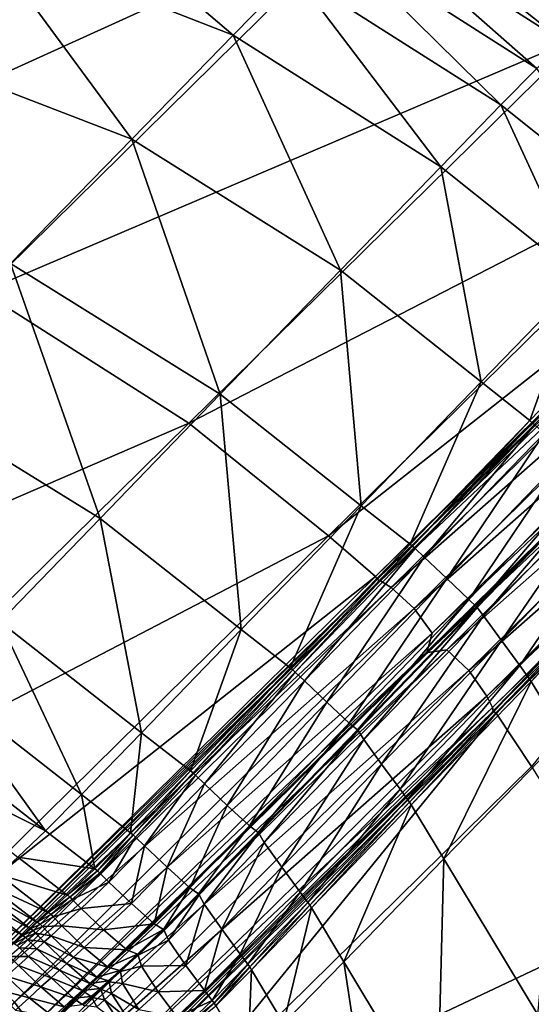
# Model space of a CAD drawing. Header units: millimetres. Extents: x 2387 to 13955, y -4964 to 364.
# Tile 851 of 1056: x 3756 to 3785, y 234 to 289. Entities that reach past the tile are written whole.
import ezdxf

# ---------------------------------------------------------------- set-up
doc = ezdxf.new("R2010")
doc.units = ezdxf.units.MM
doc.header["$MEASUREMENT"] = 0
doc.layers.add('Predefinito', color=7, linetype='Continuous', true_color=0x000000)

# ---------------------------------------------------------------- blocks, each defined once
blk = doc.blocks.new('Blocco 09')
at = {"layer": 'Predefinito'}
for points in [[(271.333, 20.107, 600.211), (290.529, 42.93, 715.807), (350.041, 33.515, 715.808)], [(350.041, 33.515, 715.808), (328.101, 11.911, 600.213), (271.333, 20.107, 600.211)], [(328.101, 11.911, 600.213), (350.041, 33.515, 715.808), (363.791, 28.111, 715.808)], [(345.361, 29.751, 768.132), (341.891, 26.255, 768.714), (355.837, 20.814, 768.714)], [(355.837, 20.814, 768.714), (359.226, 24.289, 768.132), (345.361, 29.751, 768.132)], [(363.852, 28.743, 765.788), (362.781, 27.779, 766.586), (374.326, 20.437, 766.582)], [(374.326, 20.437, 766.582), (375.401, 21.412, 765.782), (363.852, 28.743, 765.788)], [(363.852, 28.743, 765.788), (375.401, 21.412, 765.782), (376.009, 21.957, 765.292)], [(363.791, 28.111, 715.808), (341.849, 6.508, 600.213), (328.101, 11.911, 600.213)], [(341.849, 6.508, 600.213), (363.791, 28.111, 715.808), (375.303, 20.774, 715.808)], [(382.254, 27.646, 756.787), (375.303, 20.774, 715.808), (363.791, 28.111, 715.808)], [(362.781, 27.779, 766.586), (361.245, 26.32, 767.448), (372.785, 18.968, 767.447)], [(372.785, 18.968, 767.447), (374.326, 20.437, 766.582), (362.781, 27.779, 766.586)], [(341.891, 26.255, 768.714), (336.109, 20.43, 769.271), (350.188, 15.022, 769.271)], [(350.188, 15.022, 769.271), (355.837, 20.814, 768.714), (341.891, 26.255, 768.714)], [(361.245, 26.32, 767.448), (359.226, 24.289, 768.132), (370.78, 16.94, 768.132)], [(370.78, 16.94, 768.132), (372.785, 18.968, 767.447), (361.245, 26.32, 767.448)], [(359.226, 24.289, 768.132), (355.837, 20.814, 768.714), (367.424, 13.477, 768.714)], [(367.424, 13.477, 768.714), (370.78, 16.94, 768.132), (359.226, 24.289, 768.132)], [(343.409, 8.071, 769.542), (350.188, 15.022, 769.271), (336.109, 20.43, 769.271)], [(375.303, 20.774, 715.808), (353.361, -0.829, 600.213), (341.849, 6.508, 600.213)], [(355.837, 20.814, 768.714), (350.188, 15.022, 769.271), (361.831, 7.707, 769.271)], [(353.361, -0.829, 600.213), (375.303, 20.774, 715.808), (383.106, 14.486, 715.803)], [(361.831, 7.707, 769.271), (367.424, 13.477, 768.714), (355.837, 20.814, 768.714)], [(372.785, 18.968, 767.447), (370.78, 16.94, 768.132), (378.613, 10.687, 768.089)], [(370.78, 16.94, 768.132), (367.424, 13.477, 768.714), (375.265, 7.233, 768.671)], [(375.265, 7.233, 768.671), (378.613, 10.687, 768.089), (370.78, 16.94, 768.132)], [(350.188, 15.022, 769.271), (343.409, 8.071, 769.542), (355.119, 0.783, 769.543)], [(355.119, 0.783, 769.543), (361.831, 7.707, 769.271), (350.188, 15.022, 769.271)], [(383.106, 14.486, 715.803), (361.165, -7.118, 600.215), (353.361, -0.829, 600.213)], [(361.165, -7.118, 600.215), (383.106, 14.486, 715.803), (385.729, 12.227, 715.789)], [(367.424, 13.477, 768.714), (361.831, 7.707, 769.271), (369.685, 1.476, 769.227)], [(369.685, 1.476, 769.227), (375.265, 7.233, 768.671), (367.424, 13.477, 768.714)], [(385.729, 12.227, 715.789), (363.787, -9.377, 600.223), (361.165, -7.118, 600.215)], [(363.787, -9.377, 600.223), (385.729, 12.227, 715.789), (385.815, 12.043, 715.78)], [(385.815, 12.043, 715.78), (363.872, -9.561, 600.228), (363.787, -9.377, 600.223)], [(363.872, -9.561, 600.228), (385.815, 12.043, 715.78), (386.008, 11.984, 715.789)], [(386.008, 11.984, 715.789), (364.065, -9.62, 600.223), (363.872, -9.561, 600.228)], [(364.065, -9.62, 600.223), (386.008, 11.984, 715.789), (386.602, 11.596, 715.803)], [(386.602, 11.596, 715.803), (364.66, -10.007, 600.215), (364.065, -9.62, 600.223)], [(364.66, -10.007, 600.215), (386.602, 11.596, 715.803), (387.89, 10.43, 715.808)], [(387.89, 10.43, 715.808), (365.948, -11.173, 600.213), (364.66, -10.007, 600.215)], [(365.948, -11.173, 600.213), (387.89, 10.43, 715.808), (388.889, 9.053, 715.774)], [(388.889, 9.053, 715.774), (366.946, -12.552, 600.231), (365.948, -11.173, 600.213)], [(366.946, -12.552, 600.231), (388.889, 9.053, 715.774), (388.615, 8.031, 715.673)], [(343.409, 8.071, 769.542), (336.631, 1.12, 769.271), (348.407, -6.142, 769.271)], [(348.407, -6.142, 769.271), (355.119, 0.783, 769.543), (343.409, 8.071, 769.542)], [(361.831, 7.707, 769.271), (355.119, 0.783, 769.543), (362.99, -5.433, 769.499)], [(362.99, -5.433, 769.499), (369.685, 1.476, 769.227), (361.831, 7.707, 769.271)], [(388.654, 7.986, 715.673), (366.706, -13.623, 600.287), (366.218, -14.014, 600.324)], [(366.218, -14.014, 600.324), (388.169, 7.598, 715.606), (388.654, 7.986, 715.673)], [(388.615, 8.031, 715.673), (366.667, -13.578, 600.287), (366.946, -12.552, 600.231)], [(366.667, -13.578, 600.287), (388.615, 8.031, 715.673), (388.169, 7.598, 715.606)], [(366.706, -13.623, 600.287), (388.654, 7.986, 715.673), (389.702, 8.132, 715.774)], [(389.702, 8.132, 715.774), (367.759, -13.473, 600.231), (366.706, -13.623, 600.287)], [(367.759, -13.473, 600.231), (389.702, 8.132, 715.774), (390.945, 6.97, 715.808)], [(388.169, 7.598, 715.606), (366.218, -14.014, 600.324), (366.667, -13.578, 600.287)], [(375.265, 7.233, 768.671), (369.685, 1.476, 769.227), (372.398, -0.682, 769.096)], [(372.398, -0.682, 769.096), (377.971, 5.068, 768.54), (375.265, 7.233, 768.671)], [(390.945, 6.97, 715.808), (369.003, -14.633, 600.213), (367.759, -13.473, 600.231)], [(369.003, -14.633, 600.213), (390.945, 6.97, 715.808), (391.942, 5.547, 715.803)], [(319.534, -15.453, 483.867), (341.849, 6.508, 600.213), (353.361, -0.829, 600.213)], [(391.942, 5.547, 715.803), (370, -16.056, 600.215), (369.003, -14.633, 600.213)], [(370, -16.056, 600.215), (391.942, 5.547, 715.803), (392.253, 4.909, 715.789)], [(377.971, 5.068, 768.54), (372.398, -0.682, 769.096), (372.539, -0.803, 769.009)], [(392.253, 4.909, 715.789), (370.31, -16.694, 600.223), (370, -16.056, 600.215)], [(370.31, -16.694, 600.223), (392.253, 4.909, 715.789), (392.289, 4.71, 715.78)], [(392.289, 4.71, 715.78), (370.345, -16.894, 600.228), (370.31, -16.694, 600.223)], [(370.517, -17.001, 600.223), (370.345, -16.894, 600.228), (392.289, 4.71, 715.78)], [(392.289, 4.71, 715.78), (392.46, 4.602, 715.789), (370.517, -17.001, 600.223)], [(372.497, -19.985, 600.215), (370.517, -17.001, 600.223), (392.46, 4.602, 715.789)], [(342.814, -11.912, 768.714), (348.407, -6.142, 769.271), (336.631, 1.12, 769.271)], [(369.685, 1.476, 769.227), (362.99, -5.433, 769.499), (365.711, -7.582, 769.368)], [(365.711, -7.582, 769.368), (372.398, -0.682, 769.096), (369.685, 1.476, 769.227)], [(355.119, 0.783, 769.543), (348.407, -6.142, 769.271), (356.294, -12.342, 769.227)], [(356.294, -12.342, 769.227), (362.99, -5.433, 769.499), (355.119, 0.783, 769.543)], [(353.361, -0.829, 600.213), (331.046, -22.79, 483.867), (319.534, -15.453, 483.867)], [(331.046, -22.79, 483.867), (353.361, -0.829, 600.213), (361.165, -7.118, 600.215)], [(372.398, -0.682, 769.096), (365.711, -7.582, 769.368), (365.854, -7.7, 769.281)], [(365.854, -7.7, 769.281), (372.539, -0.803, 769.009), (372.398, -0.682, 769.096)], [(372.539, -0.803, 769.009), (365.854, -7.7, 769.281), (365.992, -7.825, 769.368)], [(365.992, -7.825, 769.368), (372.679, -0.925, 769.096), (372.539, -0.803, 769.009)], [(372.679, -0.925, 769.096), (365.992, -7.825, 769.368), (366.503, -8.308, 769.499)], [(366.503, -8.308, 769.499), (373.192, -1.405, 769.227), (372.679, -0.925, 769.096)], [(373.192, -1.405, 769.227), (366.503, -8.308, 769.499), (367.765, -9.501, 769.543)], [(367.765, -9.501, 769.543), (374.455, -2.599, 769.271), (373.192, -1.405, 769.227)], [(374.455, -2.599, 769.271), (367.765, -9.501, 769.543), (369, -10.668, 769.226)], [(369, -10.668, 769.226), (375.679, -3.775, 768.954), (374.455, -2.599, 769.271)], [(375.679, -3.775, 768.954), (369, -10.668, 769.226), (369.426, -11.07, 768.278)], [(369.426, -11.07, 768.278), (376.079, -4.202, 768.006), (375.679, -3.775, 768.954)], [(376.079, -4.202, 768.006), (369.426, -11.07, 768.278), (369.447, -11.092, 767.645)], [(369.447, -11.092, 767.645), (376.082, -4.239, 767.373), (376.079, -4.202, 768.006)], [(376.082, -4.239, 767.373), (369.447, -11.092, 767.645), (369.466, -11.115, 768.278)], [(369.466, -11.115, 768.278), (376.119, -4.247, 768.006), (376.082, -4.239, 767.373)], [(376.119, -4.247, 768.006), (369.466, -11.115, 768.278), (369.812, -11.588, 769.226)], [(369.812, -11.588, 769.226), (376.492, -4.696, 768.954), (376.119, -4.247, 768.006)], [(376.492, -4.696, 768.954), (369.812, -11.588, 769.226), (370.817, -12.956, 769.543)], [(370.817, -12.956, 769.543), (377.507, -6.056, 769.271), (376.492, -4.696, 768.954)], [(362.99, -5.433, 769.499), (356.294, -12.342, 769.227), (359.023, -14.482, 769.096)], [(359.023, -14.482, 769.096), (365.711, -7.582, 769.368), (362.99, -5.433, 769.499)], [(348.407, -6.142, 769.271), (342.814, -11.912, 768.714), (350.714, -18.099, 768.671)], [(350.714, -18.099, 768.671), (356.294, -12.342, 769.227), (348.407, -6.142, 769.271)], [(377.507, -6.056, 769.271), (370.817, -12.956, 769.543), (371.845, -14.356, 769.499)], [(371.845, -14.356, 769.499), (378.534, -7.456, 769.227), (377.507, -6.056, 769.271)], [(361.165, -7.118, 600.215), (338.85, -29.078, 483.876), (331.046, -22.79, 483.867)], [(338.85, -29.078, 483.876), (361.165, -7.118, 600.215), (363.787, -9.377, 600.223)], [(365.711, -7.582, 769.368), (359.023, -14.482, 769.096), (359.169, -14.598, 769.009)], [(359.169, -14.598, 769.009), (365.854, -7.7, 769.281), (365.711, -7.582, 769.368)], [(378.534, -7.456, 769.227), (371.845, -14.356, 769.499), (372.261, -14.923, 769.368)], [(372.261, -14.923, 769.368), (378.947, -8.026, 769.096), (378.534, -7.456, 769.227)], [(365.854, -7.7, 769.281), (359.169, -14.598, 769.009), (359.305, -14.724, 769.096)], [(359.305, -14.724, 769.096), (365.992, -7.825, 769.368), (365.854, -7.7, 769.281)], [(365.992, -7.825, 769.368), (359.305, -14.724, 769.096), (359.813, -15.21, 769.227)], [(359.813, -15.21, 769.227), (366.503, -8.308, 769.499), (365.992, -7.825, 769.368)], [(378.947, -8.026, 769.096), (372.261, -14.923, 769.368), (372.368, -15.076, 769.281)], [(372.368, -15.076, 769.281), (379.052, -8.181, 769.009), (378.947, -8.026, 769.096)], [(379.052, -8.181, 769.009), (372.368, -15.076, 769.281), (372.47, -15.236, 769.368)], [(372.47, -15.236, 769.368), (379.156, -8.339, 769.096), (379.052, -8.181, 769.009)], [(366.503, -8.308, 769.499), (359.813, -15.21, 769.227), (361.076, -16.403, 769.271)], [(361.076, -16.403, 769.271), (367.765, -9.501, 769.543), (366.503, -8.308, 769.499)], [(379.156, -8.339, 769.096), (372.47, -15.236, 769.368), (374.297, -18.252, 769.499)], [(363.787, -9.377, 600.223), (341.474, -31.335, 483.904), (338.85, -29.078, 483.876)], [(341.474, -31.335, 483.904), (363.787, -9.377, 600.223), (363.872, -9.561, 600.228)], [(363.872, -9.561, 600.228), (341.56, -31.517, 483.923), (341.474, -31.335, 483.904)], [(341.56, -31.517, 483.923), (363.872, -9.561, 600.228), (364.065, -9.62, 600.223)], [(364.065, -9.62, 600.223), (341.752, -31.578, 483.904), (341.56, -31.517, 483.923)], [(341.752, -31.578, 483.904), (364.065, -9.62, 600.223), (364.66, -10.007, 600.215)], [(367.765, -9.501, 769.543), (361.076, -16.403, 769.271), (362.32, -17.56, 768.954)], [(362.32, -17.56, 768.954), (369, -10.668, 769.226), (367.765, -9.501, 769.543)], [(364.66, -10.007, 600.215), (342.345, -31.967, 483.876), (341.752, -31.578, 483.904)], [(342.345, -31.967, 483.876), (364.66, -10.007, 600.215), (365.948, -11.173, 600.213)], [(369, -10.668, 769.226), (362.32, -17.56, 768.954), (362.773, -17.939, 768.006)], [(362.773, -17.939, 768.006), (369.426, -11.07, 768.278), (369, -10.668, 769.226)], [(365.948, -11.173, 600.213), (343.633, -33.134, 483.867), (342.345, -31.967, 483.876)], [(343.633, -33.134, 483.867), (365.948, -11.173, 600.213), (366.946, -12.552, 600.231)], [(369.426, -11.07, 768.278), (362.773, -17.939, 768.006), (362.811, -17.945, 767.373)], [(362.811, -17.945, 767.373), (369.447, -11.092, 767.645), (369.426, -11.07, 768.278)], [(369.447, -11.092, 767.645), (362.811, -17.945, 767.373), (362.813, -17.984, 768.006)], [(362.813, -17.984, 768.006), (369.466, -11.115, 768.278), (369.447, -11.092, 767.645)], [(369.466, -11.115, 768.278), (362.813, -17.984, 768.006), (363.133, -18.479, 768.954)], [(363.133, -18.479, 768.954), (369.812, -11.588, 769.226), (369.466, -11.115, 768.278)], [(342.814, -11.912, 768.714), (339.458, -15.374, 768.132), (347.366, -21.553, 768.089)], [(347.366, -21.553, 768.089), (350.714, -18.099, 768.671), (342.814, -11.912, 768.714)], [(369.812, -11.588, 769.226), (363.133, -18.479, 768.954), (364.127, -19.856, 769.271)], [(364.127, -19.856, 769.271), (370.817, -12.956, 769.543), (369.812, -11.588, 769.226)], [(366.946, -12.552, 600.231), (344.636, -34.508, 483.935), (343.633, -33.134, 483.867)], [(344.636, -34.508, 483.935), (366.946, -12.552, 600.231), (366.667, -13.578, 600.287)], [(356.294, -12.342, 769.227), (350.714, -18.099, 768.671), (353.451, -20.232, 768.54)], [(353.451, -20.232, 768.54), (359.023, -14.482, 769.096), (356.294, -12.342, 769.227)], [(370.817, -12.956, 769.543), (364.127, -19.856, 769.271), (365.155, -21.255, 769.227)], [(365.155, -21.255, 769.227), (371.845, -14.356, 769.499), (370.817, -12.956, 769.543)], [(366.706, -13.623, 600.287), (344.413, -35.564, 484.141), (343.936, -35.945, 484.279)], [(343.936, -35.945, 484.279), (366.218, -14.014, 600.324), (366.706, -13.623, 600.287)], [(366.667, -13.578, 600.287), (344.373, -35.519, 484.141), (344.636, -34.508, 483.935)], [(344.373, -35.519, 484.141), (366.667, -13.578, 600.287), (366.218, -14.014, 600.324)], [(344.413, -35.564, 484.141), (366.706, -13.623, 600.287), (367.759, -13.473, 600.231)], [(367.759, -13.473, 600.231), (345.449, -35.429, 483.935), (344.413, -35.564, 484.141)], [(345.449, -35.429, 483.935), (367.759, -13.473, 600.231), (369.003, -14.633, 600.213)], [(366.218, -14.014, 600.324), (343.936, -35.945, 484.279), (344.373, -35.519, 484.141)], [(369.003, -14.633, 600.213), (346.688, -36.594, 483.867), (345.449, -35.429, 483.935)], [(346.688, -36.594, 483.867), (369.003, -14.633, 600.213), (370, -16.056, 600.215)], [(359.023, -14.482, 769.096), (353.451, -20.232, 768.54), (353.599, -20.345, 768.453)], [(353.599, -20.345, 768.453), (359.169, -14.598, 769.009), (359.023, -14.482, 769.096)], [(359.169, -14.598, 769.009), (353.599, -20.345, 768.453), (353.733, -20.474, 768.54)], [(353.733, -20.474, 768.54), (359.305, -14.724, 769.096), (359.169, -14.598, 769.009)], [(359.305, -14.724, 769.096), (353.733, -20.474, 768.54), (354.238, -20.962, 768.671)], [(354.238, -20.962, 768.671), (359.813, -15.21, 769.227), (359.305, -14.724, 769.096)], [(371.845, -14.356, 769.499), (365.155, -21.255, 769.227), (365.575, -21.819, 769.096)], [(365.575, -21.819, 769.096), (372.261, -14.923, 769.368), (371.845, -14.356, 769.499)], [(339.458, -15.374, 768.132), (337.454, -17.402, 767.447), (345.365, -23.578, 767.404)], [(345.365, -23.578, 767.404), (347.366, -21.553, 768.089), (339.458, -15.374, 768.132)], [(359.813, -15.21, 769.227), (354.238, -20.962, 768.671), (355.501, -22.154, 768.714)], [(355.501, -22.154, 768.714), (361.076, -16.403, 769.271), (359.813, -15.21, 769.227)], [(372.261, -14.923, 769.368), (365.575, -21.819, 769.096), (365.685, -21.971, 769.009)], [(365.685, -21.971, 769.009), (372.368, -15.076, 769.281), (372.261, -14.923, 769.368)], [(372.368, -15.076, 769.281), (365.685, -21.971, 769.009), (365.783, -22.133, 769.096)], [(365.783, -22.133, 769.096), (372.47, -15.236, 769.368), (372.368, -15.076, 769.281)], [(372.47, -15.236, 769.368), (365.783, -22.133, 769.096), (367.594, -25.142, 769.227)], [(367.594, -25.142, 769.227), (374.297, -18.252, 769.499), (372.47, -15.236, 769.368)], [(370, -16.056, 600.215), (347.685, -38.017, 483.876), (346.688, -36.594, 483.867)], [(347.685, -38.017, 483.876), (370, -16.056, 600.215), (370.31, -16.694, 600.223)], [(361.076, -16.403, 769.271), (355.501, -22.154, 768.714), (356.754, -23.303, 768.398)], [(356.754, -23.303, 768.398), (362.32, -17.56, 768.954), (361.076, -16.403, 769.271)], [(370.31, -16.694, 600.223), (347.998, -38.653, 483.904), (347.685, -38.017, 483.876)], [(347.998, -38.653, 483.904), (370.31, -16.694, 600.223), (370.345, -16.894, 600.228)], [(370.345, -16.894, 600.228), (348.035, -38.851, 483.923), (347.998, -38.653, 483.904)], [(348.205, -38.96, 483.904), (348.035, -38.851, 483.923), (370.345, -16.894, 600.228)], [(370.345, -16.894, 600.228), (370.517, -17.001, 600.223), (348.205, -38.96, 483.904)], [(350.183, -41.946, 483.876), (348.205, -38.96, 483.904), (370.517, -17.001, 600.223)], [(370.517, -17.001, 600.223), (372.497, -19.985, 600.215), (350.183, -41.946, 483.876)], [(345.365, -23.578, 767.404), (337.454, -17.402, 767.447), (335.915, -18.869, 766.583)], [(362.32, -17.56, 768.954), (356.754, -23.303, 768.398), (357.229, -23.662, 767.449)], [(357.229, -23.662, 767.449), (362.773, -17.939, 768.006), (362.32, -17.56, 768.954)], [(350.714, -18.099, 768.671), (347.366, -21.553, 768.089), (350.107, -23.681, 767.958)], [(350.107, -23.681, 767.958), (353.451, -20.232, 768.54), (350.714, -18.099, 768.671)], [(362.773, -17.939, 768.006), (357.229, -23.662, 767.449), (357.282, -23.655, 766.817)], [(357.269, -23.707, 767.449), (362.813, -17.984, 768.006), (362.811, -17.945, 767.373)], [(362.811, -17.945, 767.373), (357.282, -23.655, 766.817), (357.269, -23.707, 767.449)], [(362.813, -17.984, 768.006), (357.269, -23.707, 767.449), (357.566, -24.223, 768.398)], [(357.282, -23.655, 766.817), (362.811, -17.945, 767.373), (362.773, -17.939, 768.006)], [(357.566, -24.223, 768.398), (363.133, -18.479, 768.954), (362.813, -17.984, 768.006)], [(363.133, -18.479, 768.954), (357.566, -24.223, 768.398), (358.552, -25.606, 768.714)], [(358.552, -25.606, 768.714), (364.127, -19.856, 769.271), (363.133, -18.479, 768.954)], [(374.297, -18.252, 769.499), (367.594, -25.142, 769.227), (372.841, -33.838, 769.271)], [(335.915, -18.869, 766.583), (343.823, -25.046, 766.538), (345.365, -23.578, 767.404)], [(353.451, -20.232, 768.54), (350.107, -23.681, 767.958), (350.256, -23.794, 767.871)], [(350.183, -41.946, 483.876), (372.497, -19.985, 600.215), (377.958, -28.815, 600.213)], [(350.256, -23.794, 767.871), (353.599, -20.345, 768.453), (353.451, -20.232, 768.54)], [(364.127, -19.856, 769.271), (358.552, -25.606, 768.714), (359.58, -27.004, 768.671)], [(359.58, -27.004, 768.671), (365.155, -21.255, 769.227), (364.127, -19.856, 769.271)], [(353.599, -20.345, 768.453), (350.256, -23.794, 767.871), (350.389, -23.923, 767.958)], [(350.389, -23.923, 767.958), (353.733, -20.474, 768.54), (353.599, -20.345, 768.453)], [(353.733, -20.474, 768.54), (350.389, -23.923, 767.958), (350.894, -24.413, 768.089)], [(350.894, -24.413, 768.089), (354.238, -20.962, 768.671), (353.733, -20.474, 768.54)], [(354.238, -20.962, 768.671), (350.894, -24.413, 768.089), (352.157, -25.605, 768.132)], [(352.157, -25.605, 768.132), (355.501, -22.154, 768.714), (354.238, -20.962, 768.671)], [(365.155, -21.255, 769.227), (359.58, -27.004, 768.671), (360.003, -27.567, 768.54)], [(360.003, -27.567, 768.54), (365.575, -21.819, 769.096), (365.155, -21.255, 769.227)], [(347.366, -21.553, 768.089), (345.365, -23.578, 767.404), (348.11, -25.701, 767.274)], [(348.11, -25.701, 767.274), (350.107, -23.681, 767.958), (347.366, -21.553, 768.089)], [(365.575, -21.819, 769.096), (360.003, -27.567, 768.54), (360.115, -27.717, 768.453)], [(360.115, -27.717, 768.453), (365.685, -21.971, 769.009), (365.575, -21.819, 769.096)], [(365.685, -21.971, 769.009), (360.115, -27.717, 768.453), (360.211, -27.88, 768.54)], [(360.211, -27.88, 768.54), (365.783, -22.133, 769.096), (365.685, -21.971, 769.009)], [(355.501, -22.154, 768.714), (352.157, -25.605, 768.132), (353.414, -26.75, 767.816)], [(353.414, -26.75, 767.816), (356.754, -23.303, 768.398), (355.501, -22.154, 768.714)], [(365.783, -22.133, 769.096), (360.211, -27.88, 768.54), (362.008, -30.884, 768.671)], [(362.008, -30.884, 768.671), (367.594, -25.142, 769.227), (365.783, -22.133, 769.096)], [(348.11, -25.701, 767.274), (345.365, -23.578, 767.404), (343.823, -25.046, 766.538)], [(356.754, -23.303, 768.398), (353.414, -26.75, 767.816), (353.902, -27.096, 766.867)], [(353.902, -27.096, 766.867), (357.229, -23.662, 767.449), (356.754, -23.303, 768.398)], [(350.107, -23.681, 767.958), (348.11, -25.701, 767.274), (348.261, -25.81, 767.188)], [(348.261, -25.81, 767.188), (350.256, -23.794, 767.871), (350.107, -23.681, 767.958)], [(350.256, -23.794, 767.871), (348.261, -25.81, 767.188), (348.392, -25.943, 767.274)], [(348.392, -25.943, 767.274), (350.389, -23.923, 767.958), (350.256, -23.794, 767.871)], [(350.389, -23.923, 767.958), (348.392, -25.943, 767.274), (348.893, -26.437, 767.403)], [(348.893, -26.437, 767.403), (350.894, -24.413, 768.089), (350.389, -23.923, 767.958)], [(357.229, -23.662, 767.449), (353.902, -27.096, 766.867), (353.964, -27.082, 766.235)], [(353.942, -27.141, 766.867), (357.269, -23.707, 767.449), (357.282, -23.655, 766.817)], [(357.282, -23.655, 766.817), (353.964, -27.082, 766.235), (353.942, -27.141, 766.867)], [(357.269, -23.707, 767.449), (353.942, -27.141, 766.867), (354.226, -27.668, 767.816)], [(353.964, -27.082, 766.235), (357.282, -23.655, 766.817), (357.229, -23.662, 767.449)], [(354.226, -27.668, 767.816), (357.566, -24.223, 768.398), (357.269, -23.707, 767.449)], [(350.894, -24.413, 768.089), (348.893, -26.437, 767.403), (350.154, -27.63, 767.446)], [(350.154, -27.63, 767.446), (352.157, -25.605, 768.132), (350.894, -24.413, 768.089)], [(357.566, -24.223, 768.398), (354.226, -27.668, 767.816), (355.208, -29.056, 768.132)], [(355.208, -29.056, 768.132), (358.552, -25.606, 768.714), (357.566, -24.223, 768.398)], [(346.575, -27.16, 766.411), (343.823, -25.046, 766.538), (342.748, -26.021, 765.738)], [(343.823, -25.046, 766.538), (346.575, -27.16, 766.411), (348.11, -25.701, 767.274)], [(367.594, -25.142, 769.227), (362.008, -30.884, 768.671), (367.223, -39.555, 768.714)], [(367.223, -39.555, 768.714), (372.841, -33.838, 769.271), (367.594, -25.142, 769.227)], [(348.261, -25.81, 767.188), (348.11, -25.701, 767.274), (346.575, -27.16, 766.411)], [(346.575, -27.16, 766.411), (346.734, -27.262, 766.328), (348.261, -25.81, 767.188)], [(348.392, -25.943, 767.274), (348.261, -25.81, 767.188), (346.734, -27.262, 766.328)], [(352.157, -25.605, 768.132), (350.154, -27.63, 767.446), (351.422, -28.765, 767.133)], [(351.422, -28.765, 767.133), (353.414, -26.75, 767.816), (352.157, -25.605, 768.132)], [(358.552, -25.606, 768.714), (355.208, -29.056, 768.132), (356.235, -30.454, 768.089)], [(356.235, -30.454, 768.089), (359.58, -27.004, 768.671), (358.552, -25.606, 768.714)], [(345.506, -28.129, 765.613), (342.748, -26.021, 765.738), (342.145, -26.568, 765.248)], [(342.748, -26.021, 765.738), (345.506, -28.129, 765.613), (346.575, -27.16, 766.411)], [(346.734, -27.262, 766.328), (346.858, -27.402, 766.411), (348.392, -25.943, 767.274)], [(348.893, -26.437, 767.403), (348.392, -25.943, 767.274), (346.858, -27.402, 766.411)], [(344.517, -29.035, 764.899), (341.763, -26.916, 765.027), (341.347, -27.297, 765.032)], [(344.904, -28.679, 765.123), (342.145, -26.568, 765.248), (341.763, -26.916, 765.027)], [(341.763, -26.916, 765.027), (344.517, -29.035, 764.899), (344.904, -28.679, 765.123)], [(342.145, -26.568, 765.248), (344.904, -28.679, 765.123), (345.506, -28.129, 765.613)], [(346.858, -27.402, 766.411), (347.349, -27.908, 766.537), (348.893, -26.437, 767.403)], [(350.154, -27.63, 767.446), (348.893, -26.437, 767.403), (347.349, -27.908, 766.537)], [(353.414, -26.75, 767.816), (351.422, -28.765, 767.133), (351.943, -29.083, 766.193)], [(351.943, -29.083, 766.193), (353.902, -27.096, 766.867), (353.414, -26.75, 767.816)], [(344.096, -29.421, 764.903), (341.347, -27.297, 765.032), (340.873, -27.73, 765.08)], [(341.347, -27.297, 765.032), (344.096, -29.421, 764.903), (344.517, -29.035, 764.899)], [(346.734, -27.262, 766.328), (346.575, -27.16, 766.411), (345.506, -28.129, 765.613)], [(345.506, -28.129, 765.613), (345.669, -28.225, 765.531), (346.734, -27.262, 766.328)], [(346.858, -27.402, 766.411), (346.734, -27.262, 766.328), (345.669, -28.225, 765.531)], [(345.669, -28.225, 765.531), (345.788, -28.371, 765.613), (346.858, -27.402, 766.411)], [(347.349, -27.908, 766.537), (346.858, -27.402, 766.411), (345.788, -28.371, 765.613)], [(353.902, -27.096, 766.867), (351.943, -29.083, 766.193), (352.027, -29.049, 765.567)], [(351.983, -29.128, 766.193), (353.942, -27.141, 766.867), (353.964, -27.082, 766.235)], [(353.964, -27.082, 766.235), (352.027, -29.049, 765.567), (351.983, -29.128, 766.193)], [(353.942, -27.141, 766.867), (351.983, -29.128, 766.193), (352.235, -29.684, 767.133)], [(352.027, -29.049, 765.567), (353.964, -27.082, 766.235), (353.902, -27.096, 766.867)], [(352.235, -29.684, 767.133), (354.226, -27.668, 767.816), (353.942, -27.141, 766.867)], [(359.58, -27.004, 768.671), (356.235, -30.454, 768.089), (356.66, -31.015, 767.958)], [(356.66, -31.015, 767.958), (360.003, -27.567, 768.54), (359.58, -27.004, 768.671)], [(340.873, -27.73, 765.08), (343.621, -29.854, 764.953), (344.096, -29.421, 764.903)], [(345.788, -28.371, 765.613), (346.272, -28.885, 765.736), (347.349, -27.908, 766.537)], [(348.607, -29.105, 766.579), (347.349, -27.908, 766.537), (346.272, -28.885, 765.736)], [(347.349, -27.908, 766.537), (348.607, -29.105, 766.579), (350.154, -27.63, 767.446)], [(351.422, -28.765, 767.133), (350.154, -27.63, 767.446), (348.607, -29.105, 766.579)], [(354.226, -27.668, 767.816), (352.235, -29.684, 767.133), (353.205, -31.081, 767.446)], [(353.205, -31.081, 767.446), (355.208, -29.056, 768.132), (354.226, -27.668, 767.816)], [(360.003, -27.567, 768.54), (356.66, -31.015, 767.958), (356.774, -31.165, 767.871)], [(356.774, -31.165, 767.871), (360.115, -27.717, 768.453), (360.003, -27.567, 768.54)], [(360.115, -27.717, 768.453), (356.774, -31.165, 767.871), (356.868, -31.329, 767.958)], [(356.868, -31.329, 767.958), (360.211, -27.88, 768.54), (360.115, -27.717, 768.453)], [(360.211, -27.88, 768.54), (356.868, -31.329, 767.958), (358.657, -34.328, 768.089)], [(358.657, -34.328, 768.089), (362.008, -30.884, 768.671), (360.211, -27.88, 768.54)], [(345.669, -28.225, 765.531), (345.506, -28.129, 765.613), (344.904, -28.679, 765.123)], [(344.904, -28.679, 765.123), (345.064, -28.778, 765.039), (345.669, -28.225, 765.531)], [(345.788, -28.371, 765.613), (345.669, -28.225, 765.531), (345.064, -28.778, 765.039)], [(345.064, -28.778, 765.039), (345.186, -28.921, 765.123), (345.788, -28.371, 765.613)], [(346.272, -28.885, 765.736), (345.788, -28.371, 765.613), (345.186, -28.921, 765.123)], [(344.673, -29.14, 764.814), (344.517, -29.035, 764.899), (344.096, -29.421, 764.903)], [(345.064, -28.778, 765.039), (344.904, -28.679, 765.123), (344.517, -29.035, 764.899)], [(344.517, -29.035, 764.899), (344.673, -29.14, 764.814), (345.064, -28.778, 765.039)], [(345.186, -28.921, 765.123), (345.064, -28.778, 765.039), (344.673, -29.14, 764.814)], [(344.673, -29.14, 764.814), (344.8, -29.277, 764.899), (345.186, -28.921, 765.123)], [(345.672, -29.432, 765.247), (345.186, -28.921, 765.123), (344.8, -29.277, 764.899)], [(345.186, -28.921, 765.123), (345.672, -29.432, 765.247), (346.272, -28.885, 765.736)], [(347.527, -30.086, 765.777), (346.272, -28.885, 765.736), (345.672, -29.432, 765.247)], [(346.272, -28.885, 765.736), (347.527, -30.086, 765.777), (348.607, -29.105, 766.579)], [(349.901, -30.217, 766.274), (348.607, -29.105, 766.579), (347.527, -30.086, 765.777)], [(348.607, -29.105, 766.579), (349.901, -30.217, 766.274), (351.422, -28.765, 767.133)], [(351.943, -29.083, 766.193), (351.422, -28.765, 767.133), (349.901, -30.217, 766.274)], [(349.901, -30.217, 766.274), (350.502, -30.465, 765.36), (351.943, -29.083, 766.193)], [(377.958, -28.815, 600.213), (355.643, -50.776, 483.867), (350.183, -41.946, 483.876)], [(350.502, -30.465, 765.36), (350.639, -30.384, 764.751), (352.027, -29.049, 765.567)], [(352.027, -29.049, 765.567), (351.943, -29.083, 766.193), (350.502, -30.465, 765.36)], [(351.983, -29.128, 766.193), (352.027, -29.049, 765.567), (350.639, -30.384, 764.751)], [(355.208, -29.056, 768.132), (353.205, -31.081, 767.446), (354.235, -32.478, 767.403)], [(354.235, -32.478, 767.403), (356.235, -30.454, 768.089), (355.208, -29.056, 768.132)], [(355.643, -50.776, 483.867), (377.958, -28.815, 600.213), (384.396, -41.786, 600.213)], [(344.246, -29.533, 764.817), (344.096, -29.421, 764.903), (343.621, -29.854, 764.953)], [(343.621, -29.854, 764.953), (343.771, -29.966, 764.867), (344.246, -29.533, 764.817)], [(344.379, -29.663, 764.903), (344.246, -29.533, 764.817), (343.771, -29.966, 764.867)], [(343.771, -29.966, 764.867), (343.904, -30.096, 764.953), (344.379, -29.663, 764.903)], [(344.883, -30.154, 765.033), (344.379, -29.663, 764.903), (343.904, -30.096, 764.953)], [(344.096, -29.421, 764.903), (344.246, -29.533, 764.817), (344.673, -29.14, 764.814)], [(344.8, -29.277, 764.899), (344.673, -29.14, 764.814), (344.246, -29.533, 764.817)], [(344.246, -29.533, 764.817), (344.379, -29.663, 764.903), (344.8, -29.277, 764.899)], [(345.295, -29.778, 765.027), (344.8, -29.277, 764.899), (344.379, -29.663, 764.903)], [(344.379, -29.663, 764.903), (344.883, -30.154, 765.033), (345.295, -29.778, 765.027)], [(344.8, -29.277, 764.899), (345.295, -29.778, 765.027), (345.672, -29.432, 765.247)], [(346.929, -30.631, 765.289), (345.672, -29.432, 765.247), (345.295, -29.778, 765.027)], [(345.672, -29.432, 765.247), (346.929, -30.631, 765.289), (347.527, -30.086, 765.777)], [(352.235, -29.684, 767.133), (351.983, -29.128, 766.193), (350.542, -30.51, 765.36)], [(350.639, -30.384, 764.751), (350.542, -30.51, 765.36), (351.983, -29.128, 766.193)], [(344.41, -30.584, 765.082), (343.904, -30.096, 764.953), (343.355, -30.589, 764.866)], [(343.904, -30.096, 764.953), (344.41, -30.584, 765.082), (344.883, -30.154, 765.033)], [(346.146, -31.345, 765.077), (344.883, -30.154, 765.033), (344.41, -30.584, 765.082)], [(346.554, -30.973, 765.07), (345.295, -29.778, 765.027), (344.883, -30.154, 765.033)], [(344.883, -30.154, 765.033), (346.146, -31.345, 765.077), (346.554, -30.973, 765.07)], [(345.295, -29.778, 765.027), (346.554, -30.973, 765.07), (346.929, -30.631, 765.289)], [(348.842, -31.181, 765.479), (347.527, -30.086, 765.777), (346.929, -30.631, 765.289)], [(347.527, -30.086, 765.777), (348.842, -31.181, 765.479), (349.901, -30.217, 766.274)], [(350.542, -30.51, 765.36), (350.714, -31.136, 766.274), (352.235, -29.684, 767.133)], [(353.205, -31.081, 767.446), (352.235, -29.684, 767.133), (350.714, -31.136, 766.274)], [(343.355, -30.589, 764.866), (343.847, -31.093, 764.989), (344.41, -30.584, 765.082)], [(345.673, -31.774, 765.125), (344.41, -30.584, 765.082), (343.847, -31.093, 764.989)], [(344.41, -30.584, 765.082), (345.673, -31.774, 765.125), (346.146, -31.345, 765.077)], [(348.235, -31.733, 764.986), (346.929, -30.631, 765.289), (346.554, -30.973, 765.07)], [(346.929, -30.631, 765.289), (348.235, -31.733, 764.986), (348.842, -31.181, 765.479)], [(350.502, -30.465, 765.36), (349.901, -30.217, 766.274), (348.842, -31.181, 765.479)], [(348.842, -31.181, 765.479), (349.503, -31.375, 764.584), (350.502, -30.465, 765.36)], [(350.639, -30.384, 764.751), (350.502, -30.465, 765.36), (349.503, -31.375, 764.584)], [(349.503, -31.375, 764.584), (349.68, -31.259, 763.988), (350.639, -30.384, 764.751)], [(349.68, -31.259, 763.988), (349.542, -31.42, 764.584), (350.542, -30.51, 765.36)], [(350.714, -31.136, 766.274), (350.542, -30.51, 765.36), (349.542, -31.42, 764.584)], [(350.542, -30.51, 765.36), (350.639, -30.384, 764.751), (349.68, -31.259, 763.988)], [(356.235, -30.454, 768.089), (354.235, -32.478, 767.403), (354.664, -33.036, 767.274)], [(354.664, -33.036, 767.274), (356.66, -31.015, 767.958), (356.235, -30.454, 768.089)], [(345.107, -32.289, 765.031), (343.847, -31.093, 764.989), (343.191, -31.687, 764.597)], [(343.847, -31.093, 764.989), (345.107, -32.289, 765.031), (345.673, -31.774, 765.125)], [(347.838, -32.094, 764.76), (346.554, -30.973, 765.07), (346.146, -31.345, 765.077)], [(346.554, -30.973, 765.07), (347.838, -32.094, 764.76), (348.235, -31.733, 764.986)], [(349.503, -31.375, 764.584), (348.842, -31.181, 765.479), (348.235, -31.733, 764.986)], [(348.871, -31.95, 764.08), (349.031, -31.848, 763.475), (349.68, -31.259, 763.988)], [(349.68, -31.259, 763.988), (349.503, -31.375, 764.584), (348.871, -31.95, 764.08)], [(349.542, -31.42, 764.584), (349.68, -31.259, 763.988), (349.031, -31.848, 763.475)], [(349.542, -31.42, 764.584), (349.654, -32.1, 765.479), (350.714, -31.136, 766.274)], [(351.658, -32.556, 766.579), (350.714, -31.136, 766.274), (349.654, -32.1, 765.479)], [(350.714, -31.136, 766.274), (351.658, -32.556, 766.579), (353.205, -31.081, 767.446)], [(354.235, -32.478, 767.403), (353.205, -31.081, 767.446), (351.658, -32.556, 766.579)], [(356.66, -31.015, 767.958), (354.664, -33.036, 767.274), (354.781, -33.183, 767.188)], [(354.781, -33.183, 767.188), (356.774, -31.165, 767.871), (356.66, -31.015, 767.958)], [(356.774, -31.165, 767.871), (354.781, -33.183, 767.188), (354.872, -33.349, 767.274)], [(354.872, -33.349, 767.274), (356.868, -31.329, 767.958), (356.774, -31.165, 767.871)], [(362.008, -30.884, 768.671), (358.657, -34.328, 768.089), (363.852, -42.985, 768.132)], [(363.852, -42.985, 768.132), (367.223, -39.555, 768.714), (362.008, -30.884, 768.671)], [(344.442, -32.892, 764.631), (343.191, -31.687, 764.597), (342.433, -32.374, 763.744)], [(343.191, -31.687, 764.597), (344.442, -32.892, 764.631), (345.107, -32.289, 765.031)], [(346.93, -32.917, 764.813), (345.673, -31.774, 765.125), (345.107, -32.289, 765.031)], [(347.406, -32.485, 764.762), (346.146, -31.345, 765.077), (345.673, -31.774, 765.125)], [(345.673, -31.774, 765.125), (346.93, -32.917, 764.813), (347.406, -32.485, 764.762)], [(346.146, -31.345, 765.077), (347.406, -32.485, 764.762), (347.838, -32.094, 764.76)], [(348.871, -31.95, 764.08), (348.235, -31.733, 764.986), (347.838, -32.094, 764.76)], [(348.235, -31.733, 764.986), (348.871, -31.95, 764.08), (349.503, -31.375, 764.584)], [(349.031, -31.848, 763.475), (348.871, -31.95, 764.08), (348.404, -32.372, 763.83)], [(348.404, -32.372, 763.83), (348.518, -32.311, 763.21), (349.031, -31.848, 763.475)], [(348.91, -31.994, 764.08), (349.031, -31.848, 763.475), (348.518, -32.311, 763.21)], [(349.654, -32.1, 765.479), (349.542, -31.42, 764.584), (348.91, -31.994, 764.08)], [(349.031, -31.848, 763.475), (348.91, -31.994, 764.08), (349.542, -31.42, 764.584)], [(356.868, -31.329, 767.958), (354.872, -33.349, 767.274), (356.653, -36.349, 767.404)], [(356.653, -36.349, 767.404), (358.657, -34.328, 768.089), (356.868, -31.329, 767.958)], [(342.433, -32.374, 763.744), (343.678, -33.587, 763.763), (344.442, -32.892, 764.631)], [(346.4, -33.4, 764.732), (345.107, -32.289, 765.031), (344.442, -32.892, 764.631)], [(345.107, -32.289, 765.031), (346.4, -33.4, 764.732), (346.93, -32.917, 764.813)], [(348.404, -32.372, 763.83), (347.838, -32.094, 764.76), (347.406, -32.485, 764.762)], [(347.406, -32.485, 764.762), (347.902, -32.825, 763.818), (348.404, -32.372, 763.83)], [(347.838, -32.094, 764.76), (348.404, -32.372, 763.83), (348.871, -31.95, 764.08)], [(347.902, -32.825, 763.818), (347.969, -32.806, 763.189), (348.518, -32.311, 763.21)], [(348.518, -32.311, 763.21), (348.404, -32.372, 763.83), (347.902, -32.825, 763.818)], [(348.444, -32.416, 763.83), (348.518, -32.311, 763.21), (347.969, -32.806, 763.189)], [(348.518, -32.311, 763.21), (348.444, -32.416, 763.83), (348.91, -31.994, 764.08)], [(349.048, -32.652, 764.986), (348.91, -31.994, 764.08), (348.444, -32.416, 763.83)], [(348.91, -31.994, 764.08), (349.048, -32.652, 764.986), (349.654, -32.1, 765.479)], [(350.579, -33.538, 765.777), (349.654, -32.1, 765.479), (349.048, -32.652, 764.986)], [(349.654, -32.1, 765.479), (350.579, -33.538, 765.777), (351.658, -32.556, 766.579)], [(345.793, -33.953, 764.381), (344.442, -32.892, 764.631), (343.678, -33.587, 763.763)], [(344.442, -32.892, 764.631), (345.793, -33.953, 764.381), (346.4, -33.4, 764.732)], [(347.415, -33.267, 763.876), (346.93, -32.917, 764.813), (346.4, -33.4, 764.732)], [(347.902, -32.825, 763.818), (347.406, -32.485, 764.762), (346.93, -32.917, 764.813)], [(346.93, -32.917, 764.813), (347.415, -33.267, 763.876), (347.902, -32.825, 763.818)], [(347.969, -32.806, 763.189), (347.902, -32.825, 763.818), (347.415, -33.267, 763.876)], [(347.415, -33.267, 763.876), (347.474, -33.255, 763.252), (347.969, -32.806, 763.189)], [(347.474, -33.255, 763.252), (347.455, -33.312, 763.876), (347.942, -32.87, 763.818)], [(348.218, -33.404, 764.762), (347.942, -32.87, 763.818), (347.455, -33.312, 763.876)], [(347.942, -32.87, 763.818), (347.969, -32.806, 763.189), (347.474, -33.255, 763.252)], [(348.65, -33.013, 764.76), (348.444, -32.416, 763.83), (347.942, -32.87, 763.818)], [(347.969, -32.806, 763.189), (347.942, -32.87, 763.818), (348.444, -32.416, 763.83)], [(347.942, -32.87, 763.818), (348.218, -33.404, 764.762), (348.65, -33.013, 764.76)], [(348.444, -32.416, 763.83), (348.65, -33.013, 764.76), (349.048, -32.652, 764.986)], [(349.98, -34.083, 765.289), (349.048, -32.652, 764.986), (348.65, -33.013, 764.76)], [(349.048, -32.652, 764.986), (349.98, -34.083, 765.289), (350.579, -33.538, 765.777)], [(352.692, -33.951, 766.537), (351.658, -32.556, 766.579), (350.579, -33.538, 765.777)], [(351.658, -32.556, 766.579), (352.692, -33.951, 766.537), (354.235, -32.478, 767.403)], [(354.664, -33.036, 767.274), (354.235, -32.478, 767.403), (352.692, -33.951, 766.537)], [(343.633, -33.134, 483.867), (344.636, -34.508, 483.935), (336.574, -42.442, 440.754)], [(349.605, -34.424, 765.07), (348.65, -33.013, 764.76), (348.218, -33.404, 764.762)], [(348.65, -33.013, 764.76), (349.605, -34.424, 765.07), (349.98, -34.083, 765.289)], [(352.692, -33.951, 766.537), (353.134, -34.501, 766.411), (354.664, -33.036, 767.274)], [(354.781, -33.183, 767.188), (354.664, -33.036, 767.274), (353.134, -34.501, 766.411)], [(353.134, -34.501, 766.411), (353.259, -34.642, 766.328), (354.781, -33.183, 767.188)], [(354.872, -33.349, 767.274), (354.781, -33.183, 767.188), (353.259, -34.642, 766.328)]]:
    blk.add_3dface(points, dxfattribs=at)

msp = doc.modelspace()

# ---------------------------------------------------------------- block references
at = {"layer": 'Predefinito'}
msp.add_blockref('Blocco 09', (3412.066, 267.493), dxfattribs=at)

doc.saveas('drawing.dxf')
